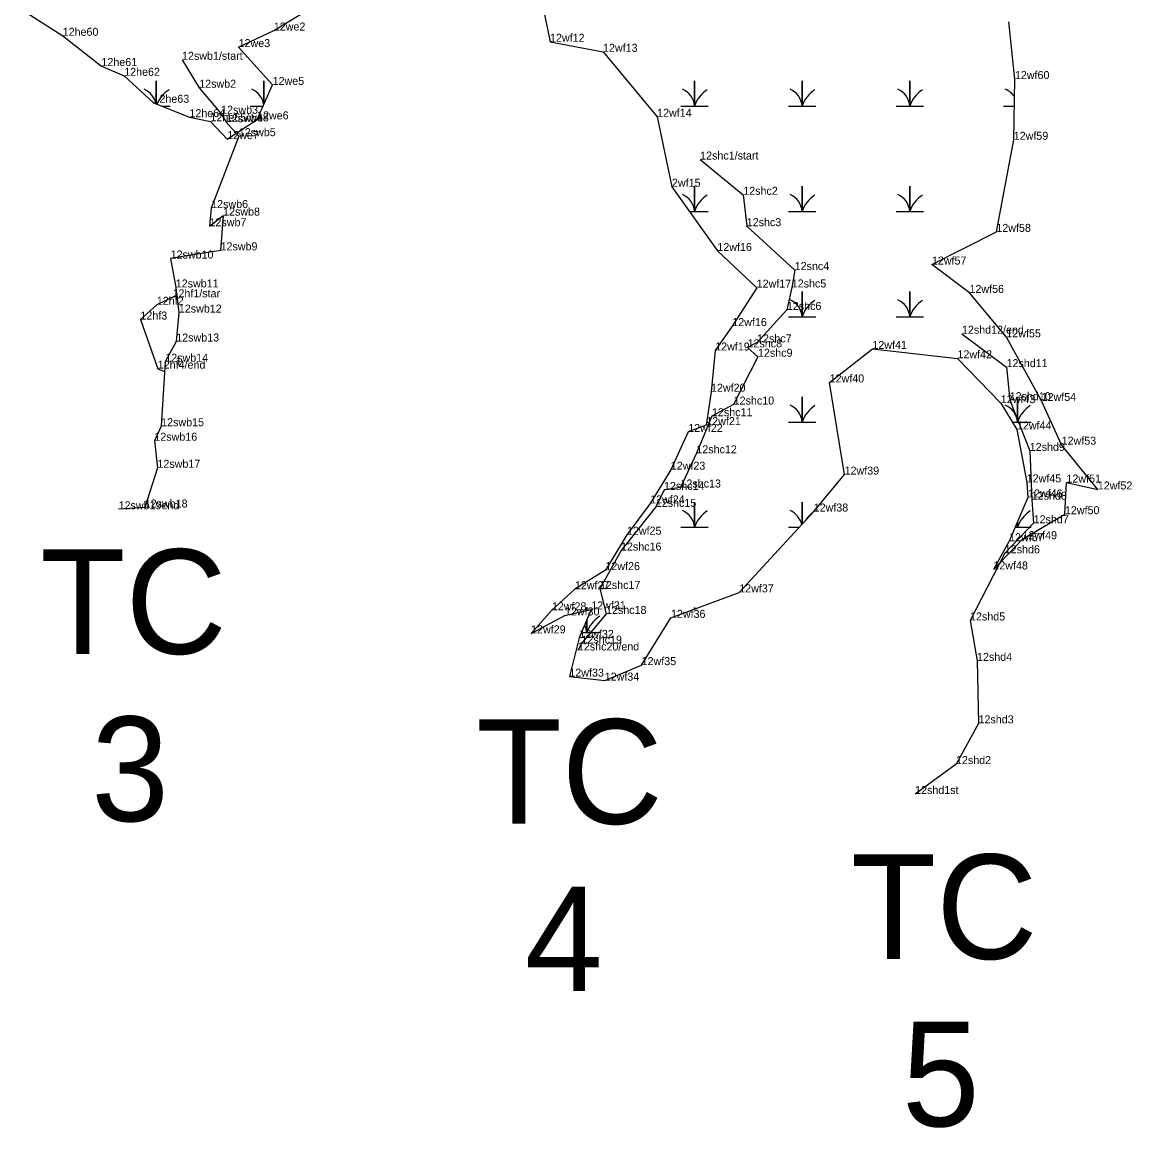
# Model space of a CAD drawing. Extents: x 2072529 to 2268796, y 436423 to 470406.
# Drawn here: x 2237911 to 2238604, y 451648 to 452338 of the extents above; entities that cross this region are included whole.
import ezdxf

# ---------------------------------------------------------------- set-up
doc = ezdxf.new("R2010")
doc.units = 0
for name, color, linetype in [('Default', 7, 'Continuous'), ('Exist Environmental Wetland Boundary Cogo Comment', 7, 'Continuous'), ('Exist Environmental Wetland Boundary Cogo Point CELL', 7, 'Continuous'), ('Exist Hydro Jurisdictional Stream or Body of Water NEU Mitigable Cogo Comment', 7, 'Continuous'), ('Old_Level_20', 7, 'Continuous'), ('Old_Level_52', 7, 'Continuous')]:
    doc.layers.add(name, color=color, linetype=linetype)

msp = doc.modelspace()

# ---------------------------------------------------------------- linework, layer by layer
at = {"layer": 'Exist Environmental Wetland Boundary Cogo Point CELL'}
for points in [[(2237994.61, 452287.37), (2237994.61, 452301.79), (2237994.61, 452287.37)], [(2238061.86, 452287.18), (2238061.86, 452301.79), (2238061.86, 452287.18)], [(2238322.25, 452286.01), (2238330.86, 452286.01), (2238330.86, 452301.79), (2238330.86, 452286.01), (2238339.46, 452286.01)], [(2238389.5, 452286.01), (2238398.11, 452286.01), (2238398.11, 452301.79), (2238398.11, 452286.01), (2238406.71, 452286.01)], [(2238456.75, 452286.01), (2238465.36, 452286.01), (2238465.36, 452301.79), (2238465.36, 452286.01), (2238473.96, 452286.01)], [(2237998, 452286.01), (2238003.21, 452286.01)], [(2238053.25, 452286.01), (2238061.33, 452286.01)], [(2238524, 452286.01), (2238530.71, 452286.01)], [(2238327.67, 452220.21), (2238330.86, 452220.21), (2238330.86, 452235.99), (2238330.86, 452220.21), (2238339.46, 452220.21)], [(2238389.5, 452220.21), (2238398.11, 452220.21), (2238398.11, 452235.99), (2238398.11, 452220.21), (2238406.71, 452220.21)], [(2238456.75, 452220.21), (2238465.36, 452220.21), (2238465.36, 452235.99), (2238465.36, 452220.21), (2238473.96, 452220.21)], [(2238389.5, 452154.41), (2238398.11, 452154.41), (2238398.11, 452170.19), (2238398.11, 452154.41), (2238406.71, 452154.41)], [(2238456.75, 452154.41), (2238465.36, 452154.41), (2238465.36, 452170.19), (2238465.36, 452154.41), (2238473.96, 452154.41)], [(2238389.5, 452088.61), (2238398.11, 452088.61), (2238398.11, 452104.39), (2238398.11, 452088.61), (2238406.71, 452088.61)], [(2238529.45, 452088.61), (2238532.61, 452088.61), (2238532.61, 452104.39), (2238532.61, 452088.61), (2238541.21, 452088.61)], [(2238338.5, 452088.61), (2238339.46, 452088.61)], [(2238322.25, 452022.81), (2238330.86, 452022.81), (2238330.86, 452038.59), (2238330.86, 452022.81), (2238339.46, 452022.81)], [(2238398.11, 452024.82), (2238398.11, 452038.59), (2238398.11, 452024.82)], [(2238389.5, 452022.81), (2238396.25, 452022.81)], [(2238531.18, 452022.81), (2238532.61, 452022.81), (2238532.61, 452026.13)], [(2238532.61, 452026.13), (2238532.61, 452022.81), (2238541.21, 452022.81)], [(2238263.61, 451970.9), (2238263.61, 451972.79), (2238263.61, 451970.9)], [(2238330.86, 451971.74), (2238330.86, 451972.79), (2238330.86, 451971.74)], [(2238260.25, 451957.01), (2238263.61, 451957.01), (2238263.61, 451964.99)], [(2238263.61, 451964.99), (2238263.61, 451957.01), (2238272.21, 451957.01)]]:
    msp.add_lwpolyline(points, dxfattribs=at)
for centre, radius, start, end in [((2237982.34, 452285.12), 12.3, 10.88703, 67.53497), ((2238012.85, 452279.95), 19.22, 122.12745, 157.85877), ((2238049.59, 452285.12), 12.3, 8.53259, 67.53497), ((2238318.59, 452285.12), 12.3, 4.14034, 67.53497), ((2238349.1, 452279.95), 19.22, 122.12745, 161.62219), ((2238385.84, 452285.12), 12.3, 4.14034, 67.53497), ((2238416.35, 452279.95), 19.22, 122.12745, 161.62219), ((2238453.09, 452285.12), 12.3, 4.14034, 67.53497), ((2238483.6, 452279.95), 19.22, 122.12745, 161.62219), ((2238520.34, 452285.12), 12.3, 31.53865, 67.53497), ((2238318.59, 452219.32), 12.3, 4.14034, 67.53497), ((2238349.1, 452214.15), 19.22, 122.12745, 161.62219), ((2238385.84, 452219.32), 12.3, 4.14034, 67.53497), ((2238416.35, 452214.15), 19.22, 122.12745, 161.62219), ((2238453.09, 452219.32), 12.3, 4.14034, 67.53497), ((2238483.6, 452214.15), 19.22, 122.12745, 161.62219), ((2238385.84, 452153.52), 12.3, 4.14034, 67.53497), ((2238416.35, 452148.35), 19.22, 122.12745, 161.62219), ((2238453.09, 452153.52), 12.3, 4.14034, 67.53497), ((2238483.6, 452148.35), 19.22, 122.12745, 161.62219), ((2238385.84, 452087.72), 12.3, 4.14034, 67.53497), ((2238416.35, 452082.55), 19.22, 122.12745, 161.62219), ((2238520.34, 452087.72), 12.3, 4.14034, 67.53497), ((2238550.85, 452082.55), 19.22, 122.12745, 161.62219), ((2238318.59, 452021.92), 12.3, 4.14034, 67.53497), ((2238349.1, 452016.75), 19.22, 122.12745, 161.62219), ((2238385.84, 452021.92), 12.3, 12.32945, 67.53497), ((2238416.35, 452016.75), 19.22, 126.60325, 148.09032), ((2238550.85, 452016.75), 19.22, 122.12745, 161.62219), ((2238520.34, 452021.92), 12.3, 4.14034, 15.36337), ((2238281.85, 451950.95), 19.22, 122.12745, 161.62219), ((2238251.34, 451956.12), 12.3, 4.14034, 27.41202)]:
    msp.add_arc(centre, radius, start, end, dxfattribs=at)
at = {"layer": 'Old_Level_20'}
for p, q in [((2237936.14, 452329.92), (2237936.14, 452329.92)), ((2238068.04, 452333.21), (2238068.04, 452333.21)), ((2238046.05, 452322.86), (2238046.05, 452322.86)), ((2238240.61, 452326.18), (2238240.61, 452326.18)), ((2238273.74, 452319.93), (2238273.74, 452319.93)), ((2238010.69, 452314.93), (2238010.69, 452314.93)), ((2237960.36, 452311.03), (2237960.36, 452311.03)), ((2237974.58, 452304.92), (2237974.58, 452304.92)), ((2238067.31, 452299.22), (2238067.31, 452299.22)), ((2238531.04, 452302.91), (2238531.04, 452302.91)), ((2238021.44, 452297.48), (2238021.44, 452297.48)), ((2237992.87, 452288.07), (2237992.87, 452288.07)), ((2238015.32, 452279.08), (2238015.32, 452279.08)), ((2238035.13, 452281.22), (2238035.13, 452281.22)), ((2238307.5, 452279.36), (2238307.5, 452279.36)), ((2238028.45, 452276.47), (2238028.45, 452276.47)), ((2238038.19, 452275.97), (2238038.19, 452275.97)), ((2238057.58, 452277.72), (2238057.58, 452277.72)), ((2238038.98, 452265.37), (2238038.98, 452265.37)), ((2238046.18, 452267.21), (2238046.18, 452267.21)), ((2238530.3, 452264.96), (2238530.3, 452264.96)), ((2238334.38, 452252.61), (2238334.38, 452252.61)), ((2238316.78, 452235.62), (2238316.78, 452235.62)), ((2238361.33, 452230.58), (2238361.33, 452230.58)), ((2238028.91, 452222.29), (2238028.91, 452222.29)), ((2238036.35, 452217.58), (2238036.35, 452217.58)), ((2238027.87, 452210.96), (2238027.87, 452210.96)), ((2238363.5, 452210.98), (2238363.5, 452210.98)), ((2238519.45, 452207.41), (2238519.45, 452207.41)), ((2238034.76, 452195.86), (2238034.76, 452195.86)), ((2238345.15, 452195.47), (2238345.15, 452195.47)), ((2238003.58, 452190.76), (2238003.58, 452190.76)), ((2238393.45, 452183.57), (2238393.45, 452183.57)), ((2238479.18, 452186.98), (2238479.18, 452186.98)), ((2238006.8, 452172.69), (2238006.8, 452172.69)), ((2238369.7, 452172.55), (2238369.7, 452172.55)), ((2238391.61, 452172.68), (2238391.61, 452172.68)), ((2238502.65, 452169.28), (2238502.65, 452169.28)), ((2237994.96, 452161.84), (2237994.96, 452161.84)), ((2238004.77, 452166.52), (2238004.77, 452166.52)), ((2238008.72, 452156.98), (2238008.72, 452156.98)), ((2238388.58, 452158.62), (2238388.58, 452158.62)), ((2237984.71, 452152.65), (2237984.71, 452152.65)), ((2238354.48, 452148.51), (2238354.48, 452148.51)), ((2238497.96, 452143.76), (2238497.96, 452143.76)), ((2238525.69, 452141.53), (2238525.69, 452141.53)), ((2238007.1, 452138.91), (2238007.1, 452138.91)), ((2238343.8, 452133.3), (2238343.8, 452133.3)), ((2238364, 452135.24), (2238364, 452135.24)), ((2238369.95, 452138.34), (2238369.95, 452138.34)), ((2238442.01, 452134.25), (2238442.01, 452134.25)), ((2238000.22, 452126.28), (2238000.22, 452126.28)), ((2238370.52, 452129.39), (2238370.52, 452129.39)), ((2238495.15, 452128.4), (2238495.15, 452128.4)), ((2237995.56, 452121.94), (2237995.56, 452121.94)), ((2238525.81, 452122.9), (2238525.81, 452122.9)), ((2238415.3, 452113.34), (2238415.3, 452113.34)), ((2238341.19, 452107.55), (2238341.19, 452107.55)), ((2238355.32, 452099.52), (2238355.32, 452099.52)), ((2238522.22, 452100.4), (2238522.22, 452100.4)), ((2238527.78, 452102.25), (2238527.78, 452102.25)), ((2238547.73, 452101.76), (2238547.73, 452101.76)), ((2238341.78, 452092.23), (2238341.78, 452092.23)), ((2237997.67, 452086), (2237997.67, 452086)), ((2238338.22, 452086.67), (2238338.22, 452086.67)), ((2238326.94, 452082.39), (2238326.94, 452082.39)), ((2238532.29, 452083.97), (2238532.29, 452083.97)), ((2237993.42, 452076.93), (2237993.42, 452076.93)), ((2238540.3, 452070.55), (2238540.3, 452070.55)), ((2238560.24, 452074.44), (2238560.24, 452074.44)), ((2238332.04, 452069.05), (2238332.04, 452069.05)), ((2237995.33, 452060.01), (2237995.33, 452060.01)), ((2238316.04, 452058.82), (2238316.04, 452058.82)), ((2238424.64, 452055.73), (2238424.64, 452055.73)), ((2238538.39, 452050.9), (2238538.39, 452050.9)), ((2238563.24, 452050.77), (2238563.24, 452050.77)), ((2238311.83, 452046.17), (2238311.83, 452046.17)), ((2238322.1, 452047.69), (2238322.1, 452047.69)), ((2238582.84, 452046.45), (2238582.84, 452046.45)), ((2238303.16, 452037.74), (2238303.16, 452037.74)), ((2238306.71, 452035.57), (2238306.71, 452035.57)), ((2238539.2, 452041.45), (2238539.2, 452041.45)), ((2238541.55, 452040.09), (2238541.55, 452040.09)), ((2237971.09, 452034.06), (2237971.09, 452034.06)), ((2237987.39, 452035.19), (2237987.39, 452035.19)), ((2238405.34, 452032.67), (2238405.34, 452032.67)), ((2238562.29, 452031.01), (2238562.29, 452031.01)), ((2238542.72, 452025.35), (2238542.72, 452025.35)), ((2238288.65, 452018.19), (2238288.65, 452018.19)), ((2238535.79, 452015.41), (2238535.79, 452015.41)), ((2238284.95, 452008.29), (2238284.95, 452008.29)), ((2238527.44, 452014.12), (2238527.44, 452014.12)), ((2238524.71, 452006.57), (2238524.71, 452006.57)), ((2238275.22, 451996.05), (2238275.22, 451996.05)), ((2238517.58, 451996.47), (2238517.58, 451996.47)), ((2238256.13, 451984.14), (2238256.13, 451984.14)), ((2238271.77, 451984.32), (2238271.77, 451984.32)), ((2238358.82, 451982.17), (2238358.82, 451982.17)), ((2238241.78, 451970.96), (2238241.78, 451970.96)), ((2238249.92, 451967.74), (2238249.92, 451967.74)), ((2238266.36, 451971.53), (2238266.36, 451971.53)), ((2238275.59, 451968.69), (2238275.59, 451968.69)), ((2238316.15, 451966.26), (2238316.15, 451966.26)), ((2238503.01, 451964.61), (2238503.01, 451964.61)), ((2238228.79, 451956.55), (2238228.79, 451956.55)), ((2238258.87, 451953.73), (2238258.87, 451953.73)), ((2238258.03, 451945.85), (2238258.03, 451945.85)), ((2238260.25, 451950.17), (2238260.25, 451950.17)), ((2238507.36, 451939.38), (2238507.36, 451939.38)), ((2238297.84, 451936.7), (2238297.84, 451936.7)), ((2238252.68, 451929.54), (2238252.68, 451929.54)), ((2238274.77, 451927.01), (2238274.77, 451927.01)), ((2238508.31, 451900.32), (2238508.31, 451900.32)), ((2238494.24, 451874.88), (2238494.24, 451874.88)), ((2238468.68, 451856.18), (2238468.68, 451856.18))]:
    msp.add_line(p, q, dxfattribs=at)
for points in [[(2238231, 452373.49), (2238240.61, 452326.18), (2238273.74, 452319.93), (2238307.5, 452279.36), (2238316.78, 452235.62), (2238345.15, 452195.47), (2238369.7, 452172.55), (2238354.48, 452148.51), (2238343.8, 452133.3), (2238341.19, 452107.55), (2238338.22, 452086.67), (2238326.94, 452082.39), (2238316.04, 452058.82), (2238303.16, 452037.74), (2238288.65, 452018.19), (2238275.22, 451996.05), (2238256.13, 451984.14), (2238241.78, 451970.96), (2238228.79, 451956.55), (2238249.92, 451967.74), (2238266.36, 451971.53), (2238258.87, 451953.73), (2238252.68, 451929.54), (2238274.77, 451927.01), (2238297.84, 451936.7), (2238316.15, 451966.26), (2238358.82, 451982.17), (2238405.34, 452032.67), (2238424.64, 452055.73), (2238415.3, 452113.34), (2238442.01, 452134.25), (2238495.15, 452128.4), (2238522.22, 452100.4), (2238532.29, 452083.97), (2238538.39, 452050.9), (2238539.2, 452041.45), (2238527.44, 452014.12), (2238517.58, 451996.47), (2238535.79, 452015.41), (2238562.29, 452031.01), (2238563.24, 452050.77), (2238582.84, 452046.45), (2238560.24, 452074.44), (2238547.73, 452101.76), (2238525.69, 452141.53), (2238502.65, 452169.28), (2238479.18, 452186.98), (2238519.45, 452207.41), (2238530.3, 452264.96), (2238531.04, 452302.91), (2238527.22, 452338.65)], [(2237910.84, 452346.15), (2237936.14, 452329.92), (2237960.36, 452311.03), (2237974.58, 452304.92), (2237992.87, 452288.07), (2238015.32, 452279.08), (2238028.45, 452276.47), (2238038.98, 452265.37), (2238057.58, 452277.72), (2238067.31, 452299.22), (2238046.05, 452322.86), (2238068.04, 452333.21), (2238093.82, 452348.85)], [(2238007.4, 452167.77), (2237994.96, 452161.84), (2237984.71, 452152.65), (2237995.56, 452121.94), (2237999.83, 452120.12)]]:
    msp.add_lwpolyline(points, dxfattribs=at)
at = {"layer": 'Old_Level_52'}
for points in [[(2238010.69, 452314.93), (2238021.44, 452297.48), (2238035.13, 452281.22), (2238038.19, 452275.97), (2238046.18, 452267.21), (2238028.91, 452222.29), (2238027.87, 452210.96), (2238036.35, 452217.58), (2238034.76, 452195.86), (2238003.58, 452190.76), (2238006.8, 452172.69), (2238008.72, 452156.98), (2238007.1, 452138.91), (2238000.22, 452126.28), (2237997.67, 452086), (2237993.42, 452076.93), (2237995.33, 452060.01), (2237987.39, 452035.19), (2237971.09, 452034.06)], [(2238334.38, 452252.61), (2238361.33, 452230.58), (2238363.5, 452210.98), (2238393.45, 452183.57), (2238391.61, 452172.68), (2238388.58, 452158.62), (2238369.95, 452138.34), (2238364, 452135.24), (2238370.52, 452129.39), (2238355.32, 452099.52), (2238341.78, 452092.23), (2238332.04, 452069.05), (2238322.1, 452047.69), (2238311.83, 452046.17), (2238306.71, 452035.57), (2238284.95, 452008.29), (2238271.77, 451984.32), (2238275.59, 451968.69), (2238260.25, 451950.17), (2238258.03, 451945.85)], [(2238497.96, 452143.76), (2238525.81, 452122.9), (2238527.78, 452102.25), (2238540.3, 452070.55), (2238541.55, 452040.09), (2238542.72, 452025.35), (2238524.71, 452006.57), (2238503.01, 451964.61), (2238507.36, 451939.38), (2238508.31, 451900.32), (2238494.24, 451874.88), (2238468.68, 451856.18)]]:
    msp.add_lwpolyline(points, dxfattribs=at)

# ---------------------------------------------------------------- texts
at = {"layer": 'Default'}
for s, p in [('TC', (2237922.09, 451943.75)), ('3', (2237953.98, 451839.21)), ('TC', (2238194.54, 451837.55)), ('TC', (2238428.56, 451753.09)), ('4', (2238224.88, 451733.01)), ('5', (2238460.45, 451648.54))]:
    msp.add_text(s, height=65.34, dxfattribs=at).set_placement(p)
at = {"layer": 'Exist Environmental Wetland Boundary Cogo Comment'}
for s, p in [('12he60', (2237936.14, 452329.92)), ('12we2', (2238068.04, 452333.21)), ('12we3', (2238046.05, 452322.86)), ('12wf12', (2238240.61, 452326.18)), ('12wf13', (2238273.74, 452319.93)), ('12he61', (2237960.36, 452311.03)), ('12he62', (2237974.58, 452304.92)), ('12wf60', (2238531.04, 452302.91)), ('12we5', (2238067.31, 452299.22)), ('12he63', (2237992.87, 452288.07)), ('12he64', (2238015.32, 452279.08)), ('12he65/we8', (2238028.45, 452276.47)), ('12wf14', (2238307.5, 452279.36)), ('12we7', (2238038.98, 452265.37)), ('12wf59', (2238530.3, 452264.96)), ('2wf15', (2238316.78, 452235.62)), ('12wf58', (2238519.45, 452207.41)), ('12wf16', (2238345.15, 452195.47)), ('12wf57', (2238479.18, 452186.98)), ('12wf17', (2238369.7, 452172.55)), ('12wf56', (2238502.65, 452169.28)), ('12hf2', (2237994.96, 452161.84)), ('12hf3', (2237984.71, 452152.65)), ('12wf16', (2238354.48, 452148.51)), ('12wf19', (2238343.8, 452133.3)), ('12wf41', (2238442.01, 452134.25)), ('12wf42', (2238495.15, 452128.4)), ('12hf4/end', (2237995.56, 452121.94)), ('12wf20', (2238341.19, 452107.55)), ('12wf40', (2238415.3, 452113.34)), ('12wf43', (2238522.22, 452100.4)), ('12wf54', (2238547.73, 452101.76)), ('12wf21', (2238338.22, 452086.67)), ('12wf22', (2238326.94, 452082.39)), ('12wf44', (2238532.29, 452083.97)), ('12wf53', (2238560.24, 452074.44)), ('12wf23', (2238316.04, 452058.82)), ('12wf39', (2238424.64, 452055.73)), ('12wf45', (2238538.39, 452050.9)), ('12wf51', (2238563.24, 452050.77)), ('12wf52', (2238582.84, 452046.45)), ('12wf24', (2238303.16, 452037.74)), ('12wf46', (2238539.2, 452041.45)), ('12wf38', (2238405.34, 452032.67)), ('12wf50', (2238562.29, 452031.01)), ('12wf25', (2238288.65, 452018.19)), ('12wf57', (2238527.44, 452014.12)), ('12wf49', (2238535.79, 452015.41)), ('12wf26', (2238275.22, 451996.05)), ('12wf48', (2238517.58, 451996.47)), ('12wf27', (2238256.13, 451984.14)), ('12wf37', (2238358.82, 451982.17)), ('12wf28', (2238241.78, 451970.96)), ('12wf31', (2238266.36, 451971.53)), ('12wf30', (2238249.92, 451967.74)), ('12wf36', (2238316.15, 451966.26)), ('12wf29', (2238228.79, 451956.55)), ('12wf32', (2238258.87, 451953.73)), ('12wf35', (2238297.84, 451936.7)), ('12wf33', (2238252.68, 451929.54)), ('12wf34', (2238274.77, 451927.01))]:
    msp.add_text(s, height=5, dxfattribs=at).set_placement(p)
at = {"layer": 'Exist Hydro Jurisdictional Stream or Body of Water NEU Mitigable Cogo Comment'}
for s, p in [('12swb1/start', (2238010.69, 452314.93)), ('12swb2', (2238021.44, 452297.48)), ('12swb3', (2238035.13, 452281.22)), ('12swb4', (2238038.19, 452275.97)), ('12we6', (2238057.58, 452277.72)), ('12swb5', (2238046.18, 452267.21)), ('12shc1/start', (2238334.38, 452252.61)), ('12shc2', (2238361.33, 452230.58)), ('12swb6', (2238028.91, 452222.29)), ('12swb8', (2238036.35, 452217.58)), ('12swb7', (2238027.87, 452210.96)), ('12shc3', (2238363.5, 452210.98)), ('12swb10', (2238003.58, 452190.76)), ('12swb9', (2238034.76, 452195.86)), ('12snc4', (2238393.45, 452183.57)), ('12swb11', (2238006.8, 452172.69)), ('12shc5', (2238391.61, 452172.68)), ('12hf1/star', (2238004.77, 452166.52)), ('12swb12', (2238008.72, 452156.98)), ('12shc6', (2238388.58, 452158.62)), ('12shd12/end', (2238497.96, 452143.76)), ('12wf55', (2238525.69, 452141.53)), ('12swb13', (2238007.1, 452138.91)), ('12shc8', (2238364, 452135.24)), ('12shc7', (2238369.95, 452138.34)), ('12shc9', (2238370.52, 452129.39)), ('12swb14', (2238000.22, 452126.28)), ('1', (2238006.8, 452124)), ('12shd11', (2238525.81, 452122.9)), ('12shd10', (2238527.78, 452102.25)), ('12shc10', (2238355.32, 452099.52)), ('12swb15', (2237997.67, 452086)), ('12shc11', (2238341.78, 452092.23)), ('12swb16', (2237993.42, 452076.93)), ('12shc12', (2238332.04, 452069.05)), ('12shd9', (2238540.3, 452070.55)), ('12swb17', (2237995.33, 452060.01)), ('12shc14', (2238311.83, 452046.17)), ('12shc13', (2238322.1, 452047.69)), ('12shd8', (2238541.55, 452040.09)), ('12swb19end', (2237971.09, 452034.06)), ('12swb18', (2237987.39, 452035.19)), ('12shc15', (2238306.71, 452035.57)), ('12shd7', (2238542.72, 452025.35)), ('12shc16', (2238284.95, 452008.29)), ('12shd6', (2238524.71, 452006.57)), ('12shc17', (2238271.77, 451984.32)), ('12shc18', (2238275.59, 451968.69)), ('12shd5', (2238503.01, 451964.61)), ('12shc19', (2238260.25, 451950.17)), ('12shc20/end', (2238258.03, 451945.85)), ('12shd4', (2238507.36, 451939.38)), ('12shd3', (2238508.31, 451900.32)), ('12shd2', (2238494.24, 451874.88)), ('12shd1st', (2238468.68, 451856.18))]:
    msp.add_text(s, height=5, dxfattribs=at).set_placement(p)

doc.saveas('drawing.dxf')
